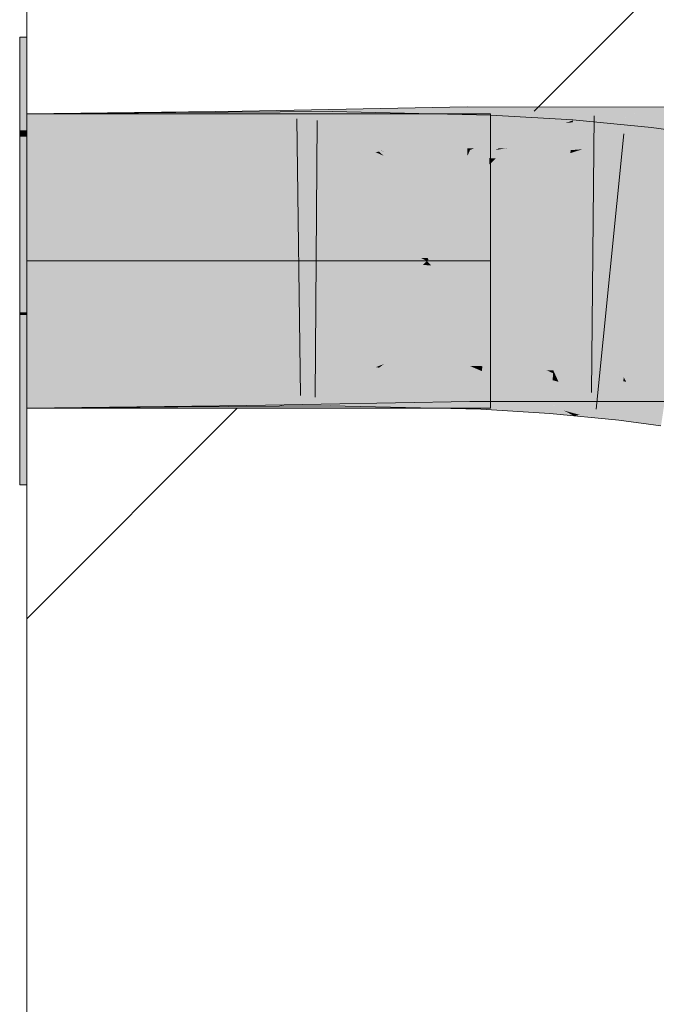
# Model space of a CAD drawing. Extents: x -620 to 300, y 62 to 1112.
# Tile 259 of 287: x 167.47 to 168.011, y 946.534 to 947.37. Entities that reach past the tile are written whole.
import ezdxf
from ezdxf.lldxf.tags import DXFTag

# ---------------------------------------------------------------- set-up
doc = ezdxf.new("R2010")
doc.units = 0
doc.layers.get('0').update_dxf_attribs({"lineweight": 13})
doc.layers.add('E_Detail_Linie_Text_Bem', color=7, linetype='Continuous', lineweight=13)
for name, color, linetype, lineweight, true_color in [('E_Detail_Wandschraffur', 7, 'Continuous', 5, 0xc0c0c0), ('E_Leerrohr 25-A06G9S0I8I', 7, 'Continuous', 9, 0xff8000), ('E_Leerrohr 25-Shading', 7, 'Continuous', 9, 0xff8000)]:
    doc.layers.add(name, color=color, linetype=linetype, lineweight=lineweight, true_color=true_color)
tags = doc.linetypes.add('fein_strichliert', pattern=[4, 1, -2, 1]).pattern_tags.tags
tags[8:9] = [DXFTag(74, 4), DXFTag(75, 0), DXFTag(340, '0'), DXFTag(46, 0.0), DXFTag(50, 0.0), DXFTag(44, 0.0), DXFTag(45, 0.0)]
tags[6:7] = [DXFTag(74, 4), DXFTag(75, 0), DXFTag(340, '0'), DXFTag(46, 0.0), DXFTag(50, 0.0), DXFTag(44, 0.0), DXFTag(45, 0.0)]
tags[4:5] = [DXFTag(74, 4), DXFTag(75, 0), DXFTag(340, '0'), DXFTag(46, 0.0), DXFTag(50, 0.0), DXFTag(44, 0.0), DXFTag(45, 0.0)]
tags = doc.linetypes.add('STRICHPUNKT2-A06G9S0J8I', pattern=[12.7, 6.35, -3.175, 0, -3.175]).pattern_tags.tags
tags[10:11] = [DXFTag(74, 4), DXFTag(75, 0), DXFTag(340, '0'), DXFTag(46, 0.0), DXFTag(50, 0.0), DXFTag(44, 0.0), DXFTag(45, 0.0)]
tags[8:9] = [DXFTag(74, 4), DXFTag(75, 0), DXFTag(340, '0'), DXFTag(46, 0.0), DXFTag(50, 0.0), DXFTag(44, 0.0), DXFTag(45, 0.0)]
tags[6:7] = [DXFTag(74, 4), DXFTag(75, 0), DXFTag(340, '0'), DXFTag(46, 0.0), DXFTag(50, 0.0), DXFTag(44, 0.0), DXFTag(45, 0.0)]
tags[4:5] = [DXFTag(74, 4), DXFTag(75, 0), DXFTag(340, '0'), DXFTag(46, 0.0), DXFTag(50, 0.0), DXFTag(44, 0.0), DXFTag(45, 0.0)]

# ---------------------------------------------------------------- blocks, each defined once
blk = doc.blocks.new('Shading-A06G9RJF8I', base_point=(235.12683, 776.67737))
at = {"layer": 'E_Leerrohr 25-Shading', "color": 31, "true_color": 0xecb67f}
for points in [[(167.4758, 947.27582), (167.4758, 947.35504), (167.4698, 947.27588), (167.4698, 947.35504)], [(167.4758, 947.27582), (167.4758, 947.35504), (167.4698, 947.27588), (167.4698, 947.35504)], [(167.59026, 947.29004), (167.4758, 947.29004), (167.64264, 947.16504), (167.4758, 947.16504)], [(167.59026, 947.29004), (167.4758, 947.29004), (167.64264, 947.16504), (167.4758, 947.16504)], [(167.74982, 947.16602), (167.62579, 947.29004), (167.64238, 947.16565), (167.59026, 947.29004)], [(167.74982, 947.16602), (167.62579, 947.29004), (167.64238, 947.16565), (167.59026, 947.29004)], [(167.62579, 947.29004), (167.73456, 947.18127), (167.6908, 947.29004), (167.78049, 947.20038)], [(167.62579, 947.29004), (167.73456, 947.18127), (167.6908, 947.29004), (167.78049, 947.20038)], [(167.81969, 947.29004), (167.6908, 947.29004), (167.78934, 947.2157), (167.77223, 947.20862)], [(167.81969, 947.29004), (167.6908, 947.29004), (167.78934, 947.2157), (167.77223, 947.20862)], [(167.78934, 947.2157), (167.85143, 947.29004), (167.81969, 947.29004)], [(167.78934, 947.2157), (167.8698, 947.24915), (167.85143, 947.29004), (167.8698, 947.28815)], [(167.78934, 947.2157), (167.85143, 947.29004), (167.81969, 947.29004)], [(167.78934, 947.2157), (167.8698, 947.24915), (167.85143, 947.29004), (167.8698, 947.28815)], [(167.8698, 947.28815), (167.8698, 947.29004), (167.85143, 947.29004)], [(167.8698, 947.28815), (167.8698, 947.29004), (167.85143, 947.29004)], [(167.4698, 947.27063), (167.4758, 947.27069), (167.4698, 947.27588), (167.4758, 947.27582)], [(167.4698, 947.27063), (167.4758, 947.27069), (167.4698, 947.27588), (167.4758, 947.27582)], [(167.4698, 947.16504), (167.4758, 947.16504), (167.4698, 947.27063), (167.4758, 947.27069)], [(167.4698, 947.16504), (167.4758, 947.16504), (167.4698, 947.27063), (167.4758, 947.27069)], [(167.8698, 947.24915), (167.77223, 947.20862), (167.81731, 947.16656), (167.8143, 947.16656)], [(167.8698, 947.24915), (167.77223, 947.20862), (167.81731, 947.16656), (167.8143, 947.16656)], [(167.8698, 947.24915), (167.81731, 947.16656), (167.8698, 947.21906)], [(167.8698, 947.24915), (167.81731, 947.16656), (167.8698, 947.21906)], [(167.8698, 947.21906), (167.83682, 947.18604), (167.8698, 947.19971)], [(167.8698, 947.21906), (167.83682, 947.18604), (167.8698, 947.19971)], [(167.78049, 947.20038), (167.73456, 947.18127), (167.8143, 947.16656), (167.74965, 947.1662)], [(167.78049, 947.20038), (167.73456, 947.18127), (167.8143, 947.16656), (167.74965, 947.1662)], [(167.8698, 947.19971), (167.83682, 947.18604), (167.8698, 947.16687), (167.81731, 947.16656)], [(167.8698, 947.19971), (167.83682, 947.18604), (167.8698, 947.16687), (167.81731, 947.16656)], [(167.4758, 947.12128), (167.4758, 947.16504), (167.4698, 947.12134), (167.4698, 947.16504)], [(167.4758, 947.12128), (167.4758, 947.16504), (167.4698, 947.12134), (167.4698, 947.16504)], [(167.64264, 947.16504), (167.4758, 947.16504), (167.59146, 947.04004), (167.4758, 947.04004)], [(167.64264, 947.16504), (167.4758, 947.16504), (167.59146, 947.04004), (167.4758, 947.04004)], [(167.62781, 947.04205), (167.74844, 947.16272), (167.59212, 947.04169), (167.64204, 947.16364)], [(167.62781, 947.04205), (167.74844, 947.16272), (167.59212, 947.04169), (167.64204, 947.16364)], [(167.74844, 947.16272), (167.75079, 947.16504), (167.64204, 947.16364), (167.64264, 947.16504)], [(167.74844, 947.16272), (167.75079, 947.16504), (167.64204, 947.16364), (167.64264, 947.16504)], [(167.75079, 947.16504), (167.74982, 947.16602), (167.64264, 947.16504), (167.64238, 947.16565)], [(167.75079, 947.16504), (167.74982, 947.16602), (167.64264, 947.16504), (167.64238, 947.16565)], [(167.74806, 947.16229), (167.7346, 947.14886), (167.81223, 947.1615), (167.78061, 947.12982)], [(167.74806, 947.16229), (167.7346, 947.14886), (167.81223, 947.1615), (167.78061, 947.12982)], [(167.8158, 947.16504), (167.75079, 947.16504), (167.81223, 947.1615), (167.74806, 947.16229)], [(167.8158, 947.16504), (167.75079, 947.16504), (167.81223, 947.1615), (167.74806, 947.16229)], [(167.74965, 947.1662), (167.75079, 947.16504), (167.8143, 947.16656), (167.8158, 947.16504)], [(167.74965, 947.1662), (167.75079, 947.16504), (167.8143, 947.16656), (167.8158, 947.16504)], [(167.8698, 947.08142), (167.81223, 947.1615), (167.77242, 947.12164)], [(167.8698, 947.08142), (167.81223, 947.1615), (167.77242, 947.12164)], [(167.81947, 947.16138), (167.8158, 947.16504), (167.81223, 947.1615)], [(167.81947, 947.16138), (167.8158, 947.16504), (167.81223, 947.1615)], [(167.8698, 947.08142), (167.8698, 947.11102), (167.81223, 947.1615), (167.81947, 947.16138)], [(167.8698, 947.08142), (167.8698, 947.11102), (167.81223, 947.1615), (167.81947, 947.16138)], [(167.8143, 947.16656), (167.8158, 947.16504), (167.81731, 947.16656)], [(167.8143, 947.16656), (167.8158, 947.16504), (167.81731, 947.16656)], [(167.81731, 947.16656), (167.8158, 947.16504), (167.8698, 947.16687), (167.8698, 947.16504)], [(167.81731, 947.16656), (167.8158, 947.16504), (167.8698, 947.16687), (167.8698, 947.16504)], [(167.8698, 947.16071), (167.8698, 947.16504), (167.81947, 947.16138), (167.8158, 947.16504)], [(167.8698, 947.16071), (167.8698, 947.16504), (167.81947, 947.16138), (167.8158, 947.16504)], [(167.8698, 947.13037), (167.8698, 947.16071), (167.83678, 947.14404), (167.81947, 947.16138)], [(167.8698, 947.13037), (167.8698, 947.16071), (167.83678, 947.14404), (167.81947, 947.16138)], [(167.78061, 947.12982), (167.7346, 947.14886), (167.69536, 947.04462), (167.62898, 947.04321)], [(167.78061, 947.12982), (167.7346, 947.14886), (167.69536, 947.04462), (167.62898, 947.04321)], [(167.83678, 947.14404), (167.8698, 947.11102), (167.8698, 947.13037)], [(167.83678, 947.14404), (167.8698, 947.11102), (167.8698, 947.13037)], [(167.4698, 947.12134), (167.4698, 947.11914), (167.4758, 947.12128), (167.4758, 947.11914)], [(167.4698, 947.12134), (167.4698, 947.11914), (167.4758, 947.12128), (167.4758, 947.11914)], [(167.4758, 947.11914), (167.4698, 947.11914), (167.4758, 947.08643), (167.4698, 947.08636)], [(167.4758, 947.11914), (167.4698, 947.11914), (167.4758, 947.08643), (167.4698, 947.08636)], [(167.81747, 947.04883), (167.7899, 947.11444), (167.69572, 947.04498), (167.77242, 947.12164)], [(167.81747, 947.04883), (167.7899, 947.11444), (167.69572, 947.04498), (167.77242, 947.12164)], [(167.8698, 947.05048), (167.8698, 947.08142), (167.81747, 947.04883), (167.7899, 947.11444)], [(167.8698, 947.05048), (167.8698, 947.08142), (167.81747, 947.04883), (167.7899, 947.11444)], [(167.4698, 947.08636), (167.4698, 946.97504), (167.4758, 947.08643), (167.4758, 946.97504)], [(167.4698, 947.08636), (167.4698, 946.97504), (167.4758, 947.08643), (167.4758, 946.97504)], [(167.62898, 947.04321), (167.62579, 947.04004), (167.69536, 947.04462), (167.6908, 947.04004)], [(167.62898, 947.04321), (167.62579, 947.04004), (167.69536, 947.04462), (167.6908, 947.04004)], [(167.6908, 947.04004), (167.81683, 947.04004), (167.69534, 947.04456)], [(167.6908, 947.04004), (167.81683, 947.04004), (167.69534, 947.04456)], [(167.81683, 947.04004), (167.69572, 947.04498), (167.69534, 947.04456)], [(167.81683, 947.04004), (167.69572, 947.04498), (167.69534, 947.04456)], [(167.81683, 947.04004), (167.82117, 947.04004), (167.69572, 947.04498), (167.81747, 947.04883)], [(167.81683, 947.04004), (167.82117, 947.04004), (167.69572, 947.04498), (167.81747, 947.04883)], [(167.82117, 947.04004), (167.84143, 947.04004), (167.81747, 947.04883), (167.83749, 947.04944)], [(167.82117, 947.04004), (167.84143, 947.04004), (167.81747, 947.04883), (167.83749, 947.04944)], [(167.84143, 947.04004), (167.8698, 947.04004), (167.83749, 947.04944), (167.8698, 947.05048)], [(167.84143, 947.04004), (167.8698, 947.04004), (167.83749, 947.04944), (167.8698, 947.05048)], [(167.59146, 947.04004), (167.62579, 947.04004), (167.59212, 947.04169), (167.62781, 947.04205)], [(167.59146, 947.04004), (167.62579, 947.04004), (167.59212, 947.04169), (167.62781, 947.04205)]]:
    blk.add_solid(points, dxfattribs=at)
at = {"layer": 'E_Leerrohr 25-Shading', "color": 43, "true_color": 0xd7ab7f}
for points in [[(167.81966, 947.29529), (167.6908, 947.29291), (167.78908, 947.26392), (167.77213, 947.26068)], [(167.84995, 947.29584), (167.81966, 947.29529), (167.85013, 947.27551), (167.78908, 947.26392)], [(167.84995, 947.29584), (167.85013, 947.27551), (167.9408, 947.29578), (167.92139, 947.28772)], [(167.93341, 947.29272), (167.87703, 947.26074), (168.0058, 947.29572), (167.87994, 947.26074)], [(167.94786, 947.27179), (168.0058, 947.29572), (167.88368, 947.2608), (167.87994, 947.26074)], [(168.0058, 947.29572), (167.9174, 947.25916), (168.04337, 947.2608), (168.01665, 947.25909)], [(167.95123, 947.29578), (167.9408, 947.29578), (167.93341, 947.29272)], [(167.93341, 947.29272), (168.0058, 947.29572), (167.95123, 947.29578)], [(168.0058, 947.29572), (168.04337, 947.2608), (168.04417, 947.29572)], [(167.4758, 947.25342), (167.65938, 947.25568), (167.62579, 947.29187), (167.65903, 947.2785)], [(167.4758, 947.25342), (167.62579, 947.29187), (167.4758, 947.29004)], [(167.60268, 947.25446), (167.60242, 947.29108), (167.4758, 947.25342), (167.4758, 947.29004)], [(167.60242, 947.29108), (167.60268, 947.25446), (167.62579, 947.2912), (167.65834, 947.27789)], [(167.65903, 947.2785), (167.65881, 947.2923), (167.62579, 947.29187)], [(167.65834, 947.27789), (167.6908, 947.29156), (167.62579, 947.2912)], [(167.6908, 947.29156), (167.65834, 947.27789), (167.73537, 947.25525), (167.71419, 947.25513)], [(167.6898, 947.29285), (167.65881, 947.2923), (167.6898, 947.28345)], [(167.6898, 947.28345), (167.65881, 947.2923), (167.6898, 947.26636), (167.65903, 947.2785)], [(167.77742, 947.25861), (167.6908, 947.29291), (167.6898, 947.28345), (167.6898, 947.29285)], [(167.7355, 947.27332), (167.73566, 947.29187), (167.6908, 947.29156)], [(167.6908, 947.29156), (167.73537, 947.25525), (167.7355, 947.27332)], [(167.7355, 947.27332), (167.77213, 947.25739), (167.73566, 947.29187), (167.7751, 947.25781)], [(167.7751, 947.25781), (167.78909, 947.25989), (167.73566, 947.29187), (167.80449, 947.27509)], [(167.81969, 947.29004), (167.73566, 947.29187), (167.80449, 947.27509)], [(167.8696, 947.27197), (167.87019, 947.28894), (167.80449, 947.27509), (167.81969, 947.29004)], [(167.92139, 947.28772), (167.85013, 947.27551), (167.8557, 947.26056), (167.85027, 947.26056)], [(167.87703, 947.26074), (167.93341, 947.29272), (167.85544, 947.26044)], [(167.92133, 947.27777), (167.87019, 947.28894), (167.8696, 947.27197)], [(167.92133, 947.27777), (167.9399, 947.28436), (167.87019, 947.28894), (167.93993, 947.28473)], [(167.65834, 947.27789), (167.60268, 947.25446), (167.71419, 947.25513)], [(167.65903, 947.2785), (167.65938, 947.25568), (167.71419, 947.25671)], [(167.77742, 947.25861), (167.6898, 947.28345), (167.77679, 947.25861)], [(167.7137, 947.2569), (167.77679, 947.25861), (167.6898, 947.26636), (167.6898, 947.28345)], [(167.93791, 947.25909), (167.93977, 947.28278), (167.86917, 947.25928), (167.93335, 947.28204)], [(167.86917, 947.25928), (167.92133, 947.27777), (167.8696, 947.27197)], [(167.93977, 947.28278), (167.9399, 947.28436), (167.93335, 947.28204)], [(167.93707, 947.24823), (168.0058, 947.27838), (167.93773, 947.25659)], [(167.93707, 947.24823), (168.0027, 947.24188), (168.0058, 947.27838), (168.00677, 947.27826)], [(167.93791, 947.25909), (167.94786, 947.25983), (167.95132, 947.28363), (168.0058, 947.27838)], [(167.93791, 947.25909), (167.95132, 947.28363), (167.93977, 947.28278)], [(167.95132, 947.28363), (167.93993, 947.28473), (167.93977, 947.28278)], [(168.04694, 947.2359), (168.05246, 947.27209), (168.0027, 947.24188), (168.00677, 947.27826)], [(167.73537, 947.25525), (167.77919, 947.25427), (167.7355, 947.27332)], [(167.85013, 947.27551), (167.77213, 947.26068), (167.85027, 947.26056), (167.77742, 947.25861)], [(167.78909, 947.25989), (167.83705, 947.26709), (167.80449, 947.27509)], [(167.8696, 947.27197), (167.80449, 947.27509), (167.83705, 947.26709)], [(167.83705, 947.26709), (167.86917, 947.25928), (167.8696, 947.27197)], [(167.94786, 947.27179), (167.88368, 947.2608), (167.92242, 947.26123)], [(167.86917, 947.25928), (167.83705, 947.26709), (167.77919, 947.25427), (167.7751, 947.25781)], [(167.85242, 947.25922), (167.87436, 947.25922), (167.85544, 947.26044), (167.87703, 947.26074)], [(167.88368, 947.2608), (167.87436, 947.25922), (167.92242, 947.26123), (167.9174, 947.25916)], [(167.87994, 947.26074), (167.87436, 947.25922), (167.88368, 947.2608)], [(167.87703, 947.26074), (167.87436, 947.25922), (167.87994, 947.26074)], [(167.77919, 947.25787), (167.77679, 947.25861), (167.71419, 947.25671), (167.7137, 947.2569)], [(167.77213, 947.25739), (167.77919, 947.25427), (167.7751, 947.25781)], [(167.77679, 947.25861), (167.77919, 947.25787), (167.77742, 947.25861)], [(167.77742, 947.25861), (167.77919, 947.25787), (167.85027, 947.26056), (167.85027, 947.25922)], [(167.86917, 947.25928), (167.77919, 947.25427), (167.85242, 947.25269)], [(167.85027, 947.26056), (167.85027, 947.25922), (167.8557, 947.26056), (167.85242, 947.25922)], [(167.85242, 947.25269), (167.86893, 947.25232), (167.86917, 947.25928)], [(167.92134, 947.25726), (167.86917, 947.25928), (167.87436, 947.25201), (167.86893, 947.25232)], [(167.93791, 947.25909), (167.86917, 947.25928), (167.92134, 947.25726)], [(167.93773, 947.25659), (167.92134, 947.25726), (167.9174, 947.24939), (167.87436, 947.25201)], [(167.9174, 947.24939), (167.93707, 947.24823), (167.93773, 947.25659)], [(167.92134, 947.25726), (167.93773, 947.25659), (167.93791, 947.25909)], [(167.93773, 947.25659), (167.94786, 947.25983), (167.93791, 947.25909)], [(167.4758, 947.07666), (167.4758, 947.04004), (167.62788, 947.07849), (167.61957, 947.07007)], [(167.4758, 947.04004), (167.59145, 947.04095), (167.60391, 947.0777), (167.60408, 947.05377)], [(167.4758, 947.04004), (167.60391, 947.0777), (167.4758, 947.07666)], [(167.66211, 947.07892), (167.61957, 947.07007), (167.62579, 947.04187), (167.59145, 947.04144)], [(167.62788, 947.07782), (167.60391, 947.0777), (167.60408, 947.05377)], [(167.71419, 947.07837), (167.62788, 947.07782), (167.60417, 947.04108), (167.60408, 947.05377)], [(167.71419, 947.07837), (167.60417, 947.04108), (167.67197, 947.06061)], [(167.61957, 947.07007), (167.66211, 947.07892), (167.62788, 947.07849)], [(167.66211, 947.07892), (167.62579, 947.04187), (167.66243, 947.0575)], [(167.69211, 947.04272), (167.73396, 947.07849), (167.62781, 947.04205), (167.67197, 947.06061)], [(167.66211, 947.07892), (167.66243, 947.0575), (167.71419, 947.0799)], [(167.66243, 947.0575), (167.77919, 947.08112), (167.71419, 947.0799)], [(167.66243, 947.0575), (167.66266, 947.0423), (167.77919, 947.08112), (167.6908, 947.04285)], [(167.67197, 947.06061), (167.73396, 947.07849), (167.71419, 947.07837)], [(167.79013, 947.0755), (167.77251, 947.07819), (167.82114, 947.04523), (167.6908, 947.04285)], [(167.73381, 947.05969), (167.73396, 947.07849), (167.69348, 947.04272), (167.69211, 947.04272)], [(167.73381, 947.05969), (167.77742, 947.07678), (167.73396, 947.07812)], [(167.77742, 947.07678), (167.77919, 947.07751), (167.73396, 947.07812), (167.73396, 947.07849)], [(167.77919, 947.08112), (167.77251, 947.07819), (167.85187, 947.08246), (167.85202, 947.06604)], [(167.77252, 947.07489), (167.77518, 947.07434), (167.77742, 947.07678), (167.77827, 947.07678)], [(167.8622, 947.05756), (167.77827, 947.07678), (167.77518, 947.07434)], [(167.77827, 947.07678), (167.77919, 947.07751), (167.77742, 947.07678)], [(167.79674, 947.07623), (167.77919, 947.07751), (167.77827, 947.07678)], [(167.8622, 947.05756), (167.86267, 947.07141), (167.77827, 947.07678), (167.79674, 947.07623)], [(167.80466, 947.0769), (167.77919, 947.07751), (167.81053, 947.07581), (167.79674, 947.07623)], [(167.85576, 947.0744), (167.85242, 947.07587), (167.81053, 947.07581), (167.80466, 947.0769)], [(167.85187, 947.08246), (167.85202, 947.06604), (167.85242, 947.08246), (167.92018, 947.05432)], [(168.0058, 947.04578), (167.8746, 947.08246), (167.93201, 947.04944), (167.85242, 947.08246)], [(167.8746, 947.08246), (168.0058, 947.04578), (167.94766, 947.06989)], [(167.9174, 947.0824), (167.8746, 947.08246), (167.94766, 947.06989)], [(168.0058, 947.04578), (168.03839, 947.04578), (167.9174, 947.0824), (168.03925, 947.0824)], [(167.61957, 947.07007), (167.4758, 947.04004), (167.59145, 947.04144)], [(167.73381, 947.05969), (167.73367, 947.04187), (167.77252, 947.07489), (167.77518, 947.07434)], [(167.79015, 947.07147), (167.77518, 947.07434), (167.82117, 947.03998), (167.73367, 947.04187)], [(167.85202, 947.06604), (167.79013, 947.0755), (167.85219, 947.04584), (167.82114, 947.04523)], [(167.81468, 947.06671), (167.79015, 947.07147), (167.84143, 947.03949), (167.82117, 947.03998)], [(167.79674, 947.07623), (167.86267, 947.07141), (167.85576, 947.0744)], [(167.85242, 947.07587), (167.85576, 947.0744), (167.86282, 947.07568), (167.86278, 947.07422)], [(167.85576, 947.0744), (167.86267, 947.07141), (167.86278, 947.07422)], [(167.86267, 947.07141), (167.8622, 947.05756), (167.92014, 947.04407)], [(167.86278, 947.07422), (167.86267, 947.07141), (167.88519, 947.07251), (167.88797, 947.07184)], [(167.88797, 947.07184), (167.86267, 947.07141), (167.92261, 947.06378), (167.92102, 947.04364)], [(167.87462, 947.07495), (167.86282, 947.07568), (167.88519, 947.07251), (167.86278, 947.07422)], [(167.88797, 947.07184), (167.9174, 947.07233), (167.87462, 947.07495)], [(167.89253, 947.0719), (167.88797, 947.07184), (167.92305, 947.06958), (167.92261, 947.06378)], [(167.92307, 947.06964), (167.9174, 947.07233), (167.92305, 947.06958), (167.89253, 947.0719)], [(167.92307, 947.06964), (167.92325, 947.07202), (167.9174, 947.07233)], [(167.92307, 947.06964), (167.92261, 947.06378), (167.9247, 947.06885), (167.9276, 947.06244)], [(167.92307, 947.06964), (167.9247, 947.06885), (167.92308, 947.06982), (167.92429, 947.0697)], [(167.92429, 947.0697), (167.92325, 947.07202), (167.92308, 947.06982)], [(167.98306, 947.06622), (167.92325, 947.07202), (167.98268, 947.06287), (167.92429, 947.0697)], [(167.92429, 947.0697), (167.9247, 947.06885), (167.98268, 947.06287), (167.98016, 947.04034)], [(167.94765, 947.05707), (167.9247, 947.06885), (167.9276, 947.06244)], [(167.67197, 947.06061), (167.60417, 947.04108), (167.62579, 947.0412)], [(167.86156, 947.03906), (167.8622, 947.05756), (167.84143, 947.03949), (167.81468, 947.06671)], [(167.85202, 947.06604), (167.85219, 947.04584), (167.92018, 947.05432), (167.9408, 947.04578)], [(167.9276, 947.06244), (167.92261, 947.06378), (167.93195, 947.03809), (167.92102, 947.04364)], [(167.94568, 947.03436), (167.98016, 947.04034), (167.9276, 947.06244), (167.94765, 947.05707)], [(167.94568, 947.03436), (167.9276, 947.06244), (167.93968, 947.03595)], [(167.9276, 947.06244), (167.93195, 947.03809), (167.93968, 947.03595)], [(167.98016, 947.04034), (168.0058, 947.02618), (167.98268, 947.06287), (167.98518, 947.06244)], [(167.98518, 947.06244), (167.98306, 947.06622), (167.98268, 947.06287)], [(168.02025, 947.06116), (167.98306, 947.06622), (168.02008, 947.06018), (167.98334, 947.06567)], [(167.98334, 947.06567), (167.98518, 947.06244), (168.02008, 947.06018), (168.01958, 947.05682)], [(167.98518, 947.06244), (168.0058, 947.02618), (168.01958, 947.05682), (168.01471, 947.02496)], [(167.59145, 947.04095), (167.60417, 947.04108), (167.60408, 947.05377)], [(167.62579, 947.04187), (167.66266, 947.0423), (167.66243, 947.0575)], [(167.73381, 947.05969), (167.69348, 947.04272), (167.73369, 947.04315)], [(167.8622, 947.05756), (167.86156, 947.03906), (167.92102, 947.04364), (167.92038, 947.03552)], [(167.8622, 947.05756), (167.92102, 947.04364), (167.92014, 947.04407)], [(167.92038, 947.03552), (167.9408, 947.03351), (167.92102, 947.04364)], [(167.93201, 947.04944), (167.9408, 947.04578), (167.95326, 947.04578)], [(168.0058, 947.04578), (167.93201, 947.04944), (167.95326, 947.04578)], [(167.6908, 947.04163), (167.69211, 947.04272), (167.62579, 947.0412), (167.62781, 947.04205)], [(167.69348, 947.04272), (167.6908, 947.04163), (167.73369, 947.04315), (167.73367, 947.04187)], [(167.69211, 947.04272), (167.6908, 947.04163), (167.69348, 947.04272)], [(167.93195, 947.03809), (167.9408, 947.03351), (167.93968, 947.03595)], [(167.9408, 947.03351), (167.94568, 947.03436), (167.93968, 947.03595)], [(167.97899, 947.02979), (167.98016, 947.04034), (167.95337, 947.03229), (167.94568, 947.03436)], [(167.97899, 947.02979), (168.0058, 947.02618), (167.98016, 947.04034)], [(167.94568, 947.03436), (167.9408, 947.03351), (167.95337, 947.03229)]]:
    blk.add_solid(points, dxfattribs=at)
at = {"layer": 'E_Leerrohr 25-Shading', "color": 31, "true_color": 0xfabd7f}
for points in [[(167.66074, 947.1673), (167.65938, 947.25568), (167.4758, 947.16504), (167.4758, 947.25342)], [(167.60329, 947.16608), (167.60268, 947.25446), (167.4758, 947.16504), (167.4758, 947.25342)], [(167.60329, 947.16608), (167.71419, 947.25513), (167.60268, 947.25446)], [(167.60329, 947.16608), (167.73466, 947.16687), (167.71419, 947.25513), (167.73497, 947.20508)], [(167.65938, 947.25568), (167.66074, 947.1673), (167.71419, 947.25671), (167.75079, 947.16895)], [(167.71419, 947.25671), (167.73451, 947.20801), (167.77919, 947.25787), (167.78038, 947.255)], [(167.73497, 947.20508), (167.73537, 947.25525), (167.71419, 947.25513)], [(167.73451, 947.20801), (167.75079, 947.16895), (167.78038, 947.255), (167.8158, 947.17017)], [(167.75827, 947.22955), (167.73537, 947.25525), (167.73499, 947.20667)], [(167.77919, 947.25427), (167.73537, 947.25525), (167.7804, 947.25134), (167.75827, 947.22955)], [(167.77919, 947.25787), (167.8158, 947.17017), (167.85027, 947.25922), (167.85031, 947.25415)], [(167.85242, 947.25269), (167.77919, 947.25427), (167.81686, 947.1676), (167.81476, 947.1676)], [(167.85031, 947.25415), (167.83685, 947.22137), (167.85049, 947.23529)], [(167.85242, 947.25269), (167.83685, 947.21545), (167.86893, 947.25232), (167.86873, 947.2467)], [(167.85242, 947.25922), (167.85027, 947.25922), (167.85031, 947.25415)], [(167.85031, 947.25415), (167.85049, 947.23529), (167.85242, 947.25922), (167.85207, 947.23688)], [(167.9174, 947.25916), (167.87436, 947.25922), (167.85107, 947.17084), (167.85207, 947.23688)], [(167.9174, 947.25916), (167.85107, 947.17084), (167.8808, 947.17084)], [(167.87436, 947.25922), (167.85242, 947.25922), (167.85207, 947.23688)], [(167.86893, 947.25232), (167.86873, 947.2467), (167.87436, 947.25201)], [(167.94673, 947.25916), (167.9174, 947.25916), (167.93742, 947.17078), (167.8808, 947.17084)], [(168.01665, 947.25909), (167.94673, 947.25916), (168.00284, 947.17078), (167.93742, 947.17078)], [(168.00284, 947.17078), (168.04129, 947.17072), (168.01665, 947.25909), (168.04333, 947.25909)], [(167.7804, 947.25134), (167.75827, 947.22955), (167.81476, 947.1676), (167.81352, 947.16766)], [(167.86873, 947.2467), (167.83685, 947.21545), (167.866, 947.16754), (167.81686, 947.1676)], [(167.9174, 947.24939), (167.86873, 947.2467), (167.88254, 947.16718), (167.866, 947.16754)], [(167.86873, 947.2467), (167.9174, 947.24939), (167.87436, 947.25201)], [(167.9174, 947.24939), (167.88242, 947.16687), (167.93707, 947.24823), (167.93057, 947.16547)], [(167.99382, 947.16235), (168.0027, 947.24188), (167.93057, 947.16547), (167.93707, 947.24823)], [(167.85049, 947.23529), (167.85107, 947.17084), (167.85207, 947.23688)], [(168.03526, 947.15955), (168.04694, 947.2359), (167.99382, 947.16235), (168.0027, 947.24188)], [(167.73497, 947.20508), (167.75827, 947.22955), (167.73499, 947.20667)], [(167.73497, 947.20508), (167.81064, 947.16766), (167.75827, 947.22955), (167.81352, 947.16766)], [(167.83685, 947.22137), (167.8158, 947.17017), (167.85049, 947.23529), (167.85107, 947.17084)], [(167.73497, 947.20508), (167.73466, 947.16687), (167.75079, 947.1665)], [(167.81064, 947.16766), (167.73497, 947.20508), (167.75029, 947.16772)], [(167.66074, 947.1673), (167.66211, 947.07892), (167.75079, 947.16895), (167.71419, 947.0799)], [(167.75079, 947.16895), (167.73463, 947.12964), (167.8158, 947.17017), (167.78069, 947.08472)], [(167.8158, 947.17017), (167.77919, 947.08112), (167.85185, 947.0838), (167.85187, 947.08246)], [(167.85107, 947.17084), (167.8158, 947.17017), (167.85165, 947.10535), (167.83675, 947.12)], [(167.85107, 947.17084), (167.9174, 947.0824), (167.8808, 947.17084)], [(167.85107, 947.17084), (167.85165, 947.10535), (167.9174, 947.0824), (167.8746, 947.08246)], [(167.9174, 947.0824), (168.03925, 947.0824), (167.8808, 947.17084), (168.04129, 947.17072)], [(167.4758, 947.07666), (167.62788, 947.07849), (167.4758, 947.16504), (167.64262, 947.16705)], [(167.60391, 947.0777), (167.60329, 947.16608), (167.4758, 947.07666), (167.4758, 947.16504)], [(167.60329, 947.16608), (167.60391, 947.0777), (167.64262, 947.16632), (167.63094, 947.09613)], [(167.62788, 947.07849), (167.66211, 947.07892), (167.64262, 947.16705), (167.66074, 947.1673)], [(167.73466, 947.16687), (167.63094, 947.09613), (167.71419, 947.07837), (167.62788, 947.07782)], [(167.63094, 947.09613), (167.73466, 947.16687), (167.64262, 947.16632)], [(167.73466, 947.16687), (167.71419, 947.07837), (167.73434, 947.12714)], [(167.73466, 947.16687), (167.73434, 947.12714), (167.75079, 947.1665)], [(167.74974, 947.164), (167.73434, 947.12714), (167.81564, 947.16504)], [(167.8158, 947.1651), (167.73503, 947.12744), (167.78069, 947.08105)], [(167.75079, 947.1665), (167.74974, 947.164), (167.8158, 947.1651), (167.81564, 947.16504)], [(167.75079, 947.1665), (167.8158, 947.1651), (167.75029, 947.16772), (167.81064, 947.16766)], [(167.85242, 947.07587), (167.8158, 947.1651), (167.80466, 947.0769), (167.78662, 947.09528)], [(167.81064, 947.16766), (167.8158, 947.1651), (167.81352, 947.16766)], [(167.81352, 947.16766), (167.8158, 947.1651), (167.81476, 947.1676)], [(167.81476, 947.1676), (167.8158, 947.1651), (167.81686, 947.1676)], [(167.81686, 947.1676), (167.8158, 947.1651), (167.866, 947.16754), (167.86588, 947.164)], [(167.86588, 947.164), (167.8158, 947.1651), (167.86322, 947.08704), (167.83675, 947.11407)], [(167.86588, 947.164), (167.86322, 947.08704), (167.9174, 947.07233), (167.87462, 947.07495)], [(167.866, 947.16754), (167.86588, 947.164), (167.88254, 947.16718), (167.8808, 947.16309)], [(167.86588, 947.164), (167.9174, 947.07233), (167.8808, 947.16309)], [(167.88242, 947.16687), (167.8808, 947.16309), (167.93057, 947.16547), (167.93016, 947.1601)], [(167.9174, 947.07233), (167.92325, 947.07202), (167.8808, 947.16309), (167.93016, 947.1601)], [(167.93016, 947.1601), (167.99289, 947.15405), (167.93057, 947.16547), (167.99382, 947.16235)], [(167.99289, 947.15405), (168.03358, 947.14856), (167.99382, 947.16235), (168.03526, 947.15955)], [(167.98306, 947.06622), (167.99289, 947.15405), (167.92325, 947.07202), (167.93016, 947.1601)], [(168.02025, 947.06116), (168.03358, 947.14856), (167.98306, 947.06622), (167.99289, 947.15405)], [(167.73463, 947.12964), (167.71419, 947.0799), (167.78069, 947.08472), (167.77919, 947.08112)], [(167.71419, 947.07837), (167.73396, 947.07849), (167.73434, 947.12714)], [(167.73503, 947.12744), (167.73434, 947.12714), (167.77919, 947.07751), (167.73396, 947.07849)], [(167.73503, 947.12744), (167.77919, 947.07751), (167.78069, 947.08105)], [(167.83675, 947.12), (167.85185, 947.0838), (167.85165, 947.10535)], [(167.83675, 947.11407), (167.85242, 947.07587), (167.86322, 947.08704), (167.86282, 947.07568)], [(167.85165, 947.10535), (167.85187, 947.08246), (167.8746, 947.08246)], [(167.63094, 947.09613), (167.60391, 947.0777), (167.62788, 947.07782)], [(167.78662, 947.09528), (167.77919, 947.07751), (167.80466, 947.0769)], [(167.86322, 947.08704), (167.86282, 947.07568), (167.87462, 947.07495)]]:
    blk.add_solid(points, dxfattribs=at)
blk = doc.blocks.new('Referenz-A06G9S0M8I')
at = {"layer": 'E_Detail_Linie_Text_Bem', "linetype": 'Continuous', "ltscale": 0.13}
blk.add_line((167.4758, 936.36495), (167.4758, 948.16495), dxfattribs=at)
at = {"layer": 'E_Detail_Wandschraffur', "linetype": 'fein_strichliert', "ltscale": 0.13}
for p, q in [((167.9069, 947.29232), (168.77953, 948.16495)), ((167.4758, 946.86122), (167.65463, 947.04005))]:
    blk.add_line(p, q, dxfattribs=at)
at = {"layer": 'E_Leerrohr 25-A06G9S0I8I', "linetype": 'Continuous', "ltscale": 0.13}
for p, q in [((167.4758, 947.35505), (167.4698, 947.35505)), ((167.4698, 947.24375), (167.4698, 947.35505)), ((167.4758, 947.35505), (167.4698, 947.35505)), ((167.4698, 947.24375), (167.4698, 947.35505)), ((167.4758, 947.24375), (167.4758, 947.35505)), ((167.4758, 947.24375), (167.4758, 947.35505)), ((167.84994, 947.29582), (167.65882, 947.29229)), ((168.04418, 947.2957), (167.84994, 947.29582)), ((167.65882, 947.29229), (167.4758, 947.29005)), ((167.60241, 947.29107), (167.4758, 947.29005)), ((167.4758, 947.29005), (167.4758, 947.04005)), ((167.8698, 947.29005), (167.4758, 947.29005)), ((167.4758, 947.21682), (167.4758, 947.29005)), ((167.8698, 947.29005), (167.4758, 947.29005)), ((167.4758, 947.21682), (167.4758, 947.29005)), ((167.4758, 947.29005), (167.4758, 947.04005)), ((167.73565, 947.29186), (167.60241, 947.29107)), ((167.87019, 947.28892), (167.73565, 947.29186)), ((167.8698, 947.21682), (167.8698, 947.29005)), ((167.8698, 947.21682), (167.8698, 947.29005)), ((167.93993, 947.28473), (167.87019, 947.28892)), ((167.95781, 947.28827), (167.95573, 947.05328)), ((167.70517, 947.28564), (167.70842, 947.05067)), ((167.72247, 947.28428), (167.72095, 947.04929)), ((168.00677, 947.27826), (167.93993, 947.28473)), ((168.05246, 947.27211), (168.00677, 947.27826)), ((167.9831, 947.27303), (167.95964, 947.03921)), ((167.4698, 947.08635), (167.4698, 947.24375)), ((167.4698, 947.08635), (167.4698, 947.24375)), ((167.4758, 947.08635), (167.4758, 947.24375)), ((167.4758, 947.08635), (167.4758, 947.24375)), ((167.4758, 947.11327), (167.4758, 947.21682)), ((167.4758, 947.11327), (167.4758, 947.21682)), ((167.8698, 947.11327), (167.8698, 947.21682)), ((167.8698, 947.11327), (167.8698, 947.21682)), ((167.4758, 947.04005), (167.4758, 947.11327)), ((167.4758, 947.04005), (167.4758, 947.11327)), ((167.8698, 947.04005), (167.8698, 947.11327)), ((167.8698, 947.04005), (167.8698, 947.11327)), ((167.4698, 946.97505), (167.4698, 947.08635)), ((167.4698, 946.97505), (167.4698, 947.08635)), ((167.4758, 946.97505), (167.4758, 947.08635)), ((167.4758, 946.97505), (167.4758, 947.08635)), ((167.8522, 947.04583), (167.66267, 947.04232)), ((168.0384, 947.04577), (167.8522, 947.04583)), ((167.66267, 947.04232), (167.4758, 947.04005)), ((167.60417, 947.04107), (167.4758, 947.04005)), ((167.4758, 947.04005), (167.8698, 947.04005)), ((167.4758, 947.04005), (167.8698, 947.04005)), ((167.73367, 947.04187), (167.60417, 947.04107)), ((167.86156, 947.03907), (167.73367, 947.04187)), ((167.92039, 947.0355), (167.86156, 947.03907)), ((167.97899, 947.02981), (167.92039, 947.0355)), ((168.01471, 947.02498), (167.97899, 947.02981)), ((167.4698, 946.97505), (167.4758, 946.97505)), ((167.4698, 946.97505), (167.4758, 946.97505))]:
    blk.add_line(p, q, dxfattribs=at)
at = {"layer": 'E_Leerrohr 25-A06G9S0I8I', "linetype": 'STRICHPUNKT2-A06G9S0J8I', "lineweight": 5, "ltscale": 0.13}
blk.add_line((167.4758, 947.16505), (167.8698, 947.16505), dxfattribs=at)
blk.add_line((167.4758, 947.16505), (167.8698, 947.16505), dxfattribs=at)

msp = doc.modelspace()

# ---------------------------------------------------------------- block references
at = {"color": 8, "lineweight": 25, "ltscale": 0.25, "true_color": 0x808080}
msp.add_blockref('Referenz-A06G9S0M8I', (0, 0), dxfattribs=at)
msp.add_blockref('Shading-A06G9RJF8I', (235.12683, 776.67737))

doc.saveas('drawing.dxf')
